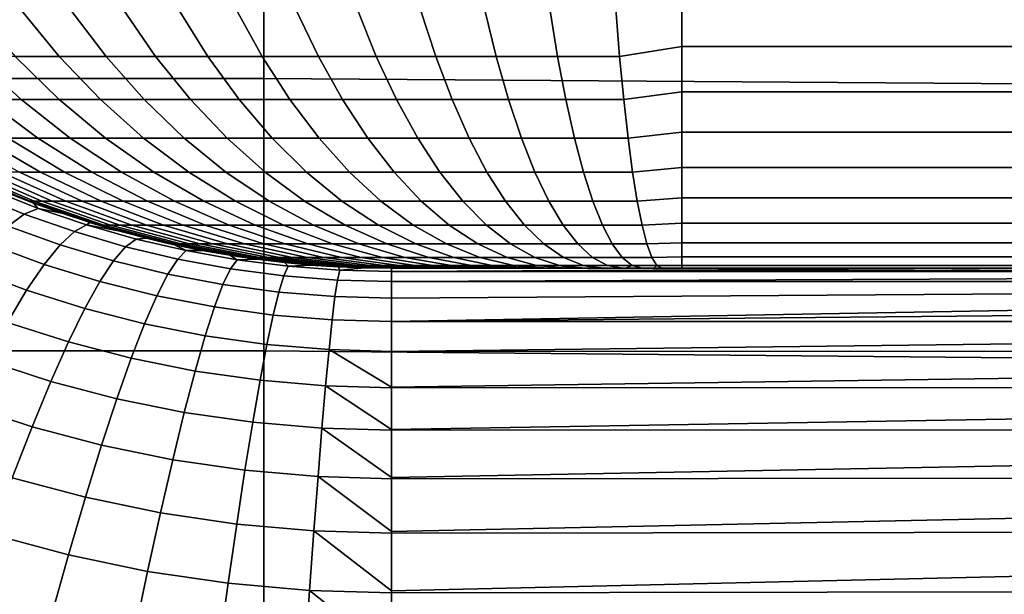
# Model space of a CAD drawing. Header units: metres. Extents: x -28 to 70, y -218 to 28.
# Tile 421 of 463: x 63.66 to 67.05, y -4.62 to -2.64. Entities that reach past the tile are written whole.
import ezdxf

# ---------------------------------------------------------------- set-up
doc = ezdxf.new("R2010")
doc.units = ezdxf.units.M
doc.layers.add('solid_10_261_432_XXX', color=7, linetype='CONTINUOUS')

msp = doc.modelspace()

# ---------------------------------------------------------------- linework, layer by layer
at = {"layer": 'solid_10_261_432_XXX'}
for points in [[(54.200001, -2.846297, 94.203568), (54.200001, -1.901121, 94.090561), (64.5, -1.901121, 94.090561), (64.5, -2.846297, 94.203568)], [(64.5, -1.901121, 94.090561), (69.439003, -1.924381, 94.092796), (69.439003, -2.880987, 94.208588), (64.5, -2.846297, 94.203568)], [(65.724777, -2.770238, 198.63179), (65.939003, -2.73641, 198.68222), (65.939003, -2.565681, 198.8806), (65.711372, -2.606703, 198.827835)], [(65.939003, -2.565681, 198.8806), (65.939003, -2.73641, 198.68222), (69.439003, -2.73641, 198.68222), (69.439003, -2.565681, 198.8806)], [(63.499504, -2.606703, 197.774902), (63.643219, -2.770238, 197.640884), (63.794827, -2.770238, 197.792709), (63.660599, -2.606703, 197.936234)], [(63.660599, -2.606703, 197.936234), (63.794827, -2.770238, 197.792709), (63.956451, -2.770238, 197.933823), (63.832344, -2.606703, 198.086182)], [(63.832344, -2.606703, 198.086182), (63.956451, -2.770238, 197.933823), (64.127335, -2.770238, 198.063568), (64.013924, -2.606703, 198.224045)], [(64.013924, -2.606703, 198.224045), (64.127335, -2.770238, 198.063568), (64.306686, -2.770238, 198.181335), (64.204506, -2.606703, 198.349182)], [(64.204506, -2.606703, 198.349182), (64.306686, -2.770238, 198.181335), (64.493668, -2.770238, 198.286575), (64.403183, -2.606703, 198.461014)], [(64.403183, -2.606703, 198.461014), (64.493668, -2.770238, 198.286575), (64.687393, -2.770238, 198.378799), (64.609039, -2.606703, 198.559006)], [(64.609039, -2.606703, 198.559006), (64.687393, -2.770238, 198.378799), (64.886971, -2.770238, 198.457565), (64.821114, -2.606703, 198.642715)], [(64.821114, -2.606703, 198.642715), (64.886971, -2.770238, 198.457565), (65.091461, -2.770238, 198.522522), (65.038406, -2.606703, 198.711731)], [(65.038406, -2.606703, 198.711731), (65.091461, -2.770238, 198.522522), (65.299911, -2.770238, 198.573364), (65.259903, -2.606703, 198.765762)], [(65.259903, -2.606703, 198.765762), (65.299911, -2.770238, 198.573364), (65.511345, -2.770238, 198.609848), (65.484573, -2.606703, 198.80452)], [(65.484573, -2.606703, 198.80452), (65.511345, -2.770238, 198.609848), (65.724777, -2.770238, 198.63179), (65.711372, -2.606703, 198.827835)], [(65.738968, -2.918992, 198.424347), (65.939003, -2.891836, 198.471619), (65.939003, -2.73641, 198.68222), (65.724777, -2.770238, 198.63179)], [(65.939003, -2.73641, 198.68222), (65.939003, -2.891836, 198.471619), (69.439003, -2.891836, 198.471619), (69.439003, -2.73641, 198.68222)], [(63.372837, -2.770238, 197.307983), (63.542809, -2.918992, 197.188232), (63.663731, -2.918992, 197.347977), (63.502335, -2.770238, 197.47905)], [(63.502335, -2.770238, 197.47905), (63.663731, -2.918992, 197.347977), (63.79528, -2.918992, 197.499084), (63.643219, -2.770238, 197.640884)], [(63.643219, -2.770238, 197.640884), (63.79528, -2.918992, 197.499084), (63.936848, -2.918992, 197.640854), (63.794827, -2.770238, 197.792709)], [(63.794827, -2.770238, 197.792709), (63.936848, -2.918992, 197.640854), (64.087769, -2.918992, 197.772614), (63.956451, -2.770238, 197.933823)], [(63.956451, -2.770238, 197.933823), (64.087769, -2.918992, 197.772614), (64.247337, -2.918992, 197.893768), (64.127335, -2.770238, 198.063568)], [(64.127335, -2.770238, 198.063568), (64.247337, -2.918992, 197.893768), (64.414803, -2.918992, 198.003738), (64.306686, -2.770238, 198.181335)], [(64.306686, -2.770238, 198.181335), (64.414803, -2.918992, 198.003738), (64.589394, -2.918992, 198.102005), (64.493668, -2.770238, 198.286575)], [(64.493668, -2.770238, 198.286575), (64.589394, -2.918992, 198.102005), (64.770294, -2.918992, 198.188126), (64.687393, -2.770238, 198.378799)], [(64.687393, -2.770238, 198.378799), (64.770294, -2.918992, 198.188126), (64.95665, -2.918992, 198.261673), (64.886971, -2.770238, 198.457565)], [(64.886971, -2.770238, 198.457565), (64.95665, -2.918992, 198.261673), (65.147598, -2.918992, 198.322327), (65.091461, -2.770238, 198.522522)], [(65.091461, -2.770238, 198.522522), (65.147598, -2.918992, 198.322327), (65.342239, -2.918992, 198.369797), (65.299911, -2.770238, 198.573364)], [(65.299911, -2.770238, 198.573364), (65.342239, -2.918992, 198.369797), (65.539673, -2.918992, 198.403854), (65.511345, -2.770238, 198.609848)], [(65.511345, -2.770238, 198.609848), (65.539673, -2.918992, 198.403854), (65.738968, -2.918992, 198.424347), (65.724777, -2.770238, 198.63179)], [(54.200001, -3.785025, 94.361427), (54.200001, -2.846297, 94.203568), (64.5, -2.846297, 94.203568), (64.5, -3.785025, 94.361427)], [(64.5, -2.846297, 94.203568), (69.439003, -2.880987, 94.208588), (69.439003, -3.830905, 94.370323), (64.5, -3.785025, 94.361427)], [(65.75386, -3.052173, 198.206635), (65.939003, -3.031089, 198.25), (65.939003, -2.891836, 198.471619), (65.738968, -2.918992, 198.424347)], [(65.939003, -2.891836, 198.471619), (65.939003, -3.031089, 198.25), (69.439003, -3.031089, 198.25), (69.439003, -2.891836, 198.471619)], [(63.433083, -2.918992, 197.020599), (63.619644, -3.052173, 196.907394), (63.721203, -3.052173, 197.062546), (63.542809, -2.918992, 197.188232)], [(63.542809, -2.918992, 197.188232), (63.721203, -3.052173, 197.062546), (63.833122, -3.052173, 197.210388), (63.663731, -2.918992, 197.347977)], [(63.663731, -2.918992, 197.347977), (63.833122, -3.052173, 197.210388), (63.95488, -3.052173, 197.35025), (63.79528, -2.918992, 197.499084)], [(63.79528, -2.918992, 197.499084), (63.95488, -3.052173, 197.35025), (64.085907, -3.052173, 197.481461), (63.936848, -2.918992, 197.640854)], [(63.936848, -2.918992, 197.640854), (64.085907, -3.052173, 197.481461), (64.225586, -3.052173, 197.603424), (64.087769, -2.918992, 197.772614)], [(64.087769, -2.918992, 197.772614), (64.225586, -3.052173, 197.603424), (64.373276, -3.052173, 197.715561), (64.247337, -2.918992, 197.893768)], [(64.247337, -2.918992, 197.893768), (64.373276, -3.052173, 197.715561), (64.528282, -3.052173, 197.817337), (64.414803, -2.918992, 198.003738)], [(64.414803, -2.918992, 198.003738), (64.528282, -3.052173, 197.817337), (64.689873, -3.052173, 197.908295), (64.589394, -2.918992, 198.102005)], [(64.589394, -2.918992, 198.102005), (64.689873, -3.052173, 197.908295), (64.8573, -3.052173, 197.987991), (64.770294, -2.918992, 198.188126)], [(64.770294, -2.918992, 198.188126), (64.8573, -3.052173, 197.987991), (65.029785, -3.052173, 198.056076), (64.95665, -2.918992, 198.261673)], [(64.95665, -2.918992, 198.261673), (65.029785, -3.052173, 198.056076), (65.206512, -3.052173, 198.112213), (65.147598, -2.918992, 198.322327)], [(65.147598, -2.918992, 198.322327), (65.206512, -3.052173, 198.112213), (65.386665, -3.052173, 198.156143), (65.342239, -2.918992, 198.369797)], [(65.342239, -2.918992, 198.369797), (65.386665, -3.052173, 198.156143), (65.569405, -3.052173, 198.187668), (65.539673, -2.918992, 198.403854)], [(65.539673, -2.918992, 198.403854), (65.569405, -3.052173, 198.187668), (65.75386, -3.052173, 198.206635), (65.738968, -2.918992, 198.424347)], [(65.769379, -3.169069, 197.979797), (65.939003, -3.153391, 198.0186), (65.939003, -3.031089, 198.25), (65.75386, -3.052173, 198.206635)], [(65.939003, -3.031089, 198.25), (65.939003, -3.153391, 198.0186), (69.439003, -3.153391, 198.0186), (69.439003, -3.031089, 198.25)], [(63.449459, -3.052173, 196.578125), (63.6581, -3.169069, 196.487778), (63.730904, -3.169069, 196.641281), (63.528923, -3.052173, 196.745667)], [(63.528923, -3.052173, 196.745667), (63.730904, -3.169069, 196.641281), (63.814022, -3.169069, 196.789444), (63.619644, -3.052173, 196.907394)], [(63.619644, -3.052173, 196.907394), (63.814022, -3.169069, 196.789444), (63.90707, -3.169069, 196.931595), (63.721203, -3.052173, 197.062546)], [(63.721203, -3.052173, 197.062546), (63.90707, -3.169069, 196.931595), (64.009605, -3.169069, 197.067047), (63.833122, -3.052173, 197.210388)], [(63.833122, -3.052173, 197.210388), (64.009605, -3.169069, 197.067047), (64.121162, -3.169069, 197.19519), (63.95488, -3.052173, 197.35025)], [(63.95488, -3.052173, 197.35025), (64.121162, -3.169069, 197.19519), (64.241203, -3.169069, 197.315399), (64.085907, -3.052173, 197.481461)], [(64.085907, -3.052173, 197.481461), (64.241203, -3.169069, 197.315399), (64.369186, -3.169069, 197.427139), (64.225586, -3.052173, 197.603424)], [(64.225586, -3.052173, 197.603424), (64.369186, -3.169069, 197.427139), (64.504494, -3.169069, 197.529877), (64.373276, -3.052173, 197.715561)], [(64.373276, -3.052173, 197.715561), (64.504494, -3.169069, 197.529877), (64.646507, -3.169069, 197.623123), (64.528282, -3.052173, 197.817337)], [(64.528282, -3.052173, 197.817337), (64.646507, -3.169069, 197.623123), (64.794556, -3.169069, 197.706451), (64.689873, -3.052173, 197.908295)], [(64.689873, -3.052173, 197.908295), (64.794556, -3.169069, 197.706451), (64.94796, -3.169069, 197.77948), (64.8573, -3.052173, 197.987991)], [(64.8573, -3.052173, 197.987991), (64.94796, -3.169069, 197.77948), (65.105988, -3.169069, 197.841858), (65.029785, -3.052173, 198.056076)], [(65.029785, -3.052173, 198.056076), (65.105988, -3.169069, 197.841858), (65.267906, -3.169069, 197.893295), (65.206512, -3.052173, 198.112213)], [(65.206512, -3.052173, 198.112213), (65.267906, -3.169069, 197.893295), (65.432961, -3.169069, 197.933548), (65.386665, -3.052173, 198.156143)], [(65.386665, -3.052173, 198.156143), (65.432961, -3.169069, 197.933548), (65.60038, -3.169069, 197.962418), (65.569405, -3.052173, 198.187668)], [(65.569405, -3.052173, 198.187668), (65.60038, -3.169069, 197.962418), (65.769379, -3.169069, 197.979797), (65.75386, -3.052173, 198.206635)], [(63.420406, -3.153391, 195.5), (63.660305, -3.258058, 195.5), (63.693722, -3.269056, 195.650345), (63.458954, -3.169069, 195.666061)], [(63.509872, -3.194933, 137.765457), (63.608147, -3.237102, 137.73175), (63.660305, -3.258058, 195.5), (63.420406, -3.153391, 195.5)], [(63.458954, -3.169069, 195.666061), (63.693722, -3.269056, 195.650345), (63.709236, -3.269056, 195.803375), (63.476093, -3.169069, 195.835098)], [(63.476093, -3.169069, 195.835098), (63.709236, -3.269056, 195.803375), (63.735168, -3.269056, 195.954987), (63.504734, -3.169069, 196.002548)], [(63.504734, -3.169069, 196.002548), (63.735168, -3.269056, 195.954987), (63.771393, -3.269056, 196.104462), (63.54475, -3.169069, 196.167664)], [(63.54475, -3.169069, 196.167664), (63.771393, -3.269056, 196.104462), (63.817749, -3.269056, 196.251114), (63.595951, -3.169069, 196.329651)], [(63.595951, -3.169069, 196.329651), (63.817749, -3.269056, 196.251114), (63.874012, -3.269056, 196.394272), (63.6581, -3.169069, 196.487778)], [(63.6581, -3.169069, 196.487778), (63.874012, -3.269056, 196.394272), (63.939926, -3.269056, 196.533234), (63.730904, -3.169069, 196.641281)], [(63.730904, -3.169069, 196.641281), (63.939926, -3.269056, 196.533234), (64.015175, -3.269056, 196.667389), (63.814022, -3.169069, 196.789444)], [(63.814022, -3.169069, 196.789444), (64.015175, -3.269056, 196.667389), (64.099411, -3.269056, 196.796082), (63.90707, -3.169069, 196.931595)], [(63.90707, -3.169069, 196.931595), (64.099411, -3.269056, 196.796082), (64.192245, -3.269056, 196.918716), (64.009605, -3.169069, 197.067047)], [(64.009605, -3.169069, 197.067047), (64.192245, -3.269056, 196.918716), (64.293243, -3.269056, 197.034714), (64.121162, -3.169069, 197.19519)], [(64.121162, -3.169069, 197.19519), (64.293243, -3.269056, 197.034714), (64.401924, -3.269056, 197.143555), (64.241203, -3.169069, 197.315399)], [(64.241203, -3.169069, 197.315399), (64.401924, -3.269056, 197.143555), (64.517784, -3.269056, 197.24472), (64.369186, -3.169069, 197.427139)], [(64.369186, -3.169069, 197.427139), (64.517784, -3.269056, 197.24472), (64.640289, -3.269056, 197.337723), (64.504494, -3.169069, 197.529877)], [(64.504494, -3.169069, 197.529877), (64.640289, -3.269056, 197.337723), (64.76886, -3.269056, 197.42215), (64.646507, -3.169069, 197.623123)], [(64.646507, -3.169069, 197.623123), (64.76886, -3.269056, 197.42215), (64.902893, -3.269056, 197.497589), (64.794556, -3.169069, 197.706451)], [(64.794556, -3.169069, 197.706451), (64.902893, -3.269056, 197.497589), (65.041771, -3.269056, 197.563705), (64.94796, -3.169069, 197.77948)], [(64.94796, -3.169069, 197.77948), (65.041771, -3.269056, 197.563705), (65.184837, -3.269056, 197.620178), (65.105988, -3.169069, 197.841858)], [(65.105988, -3.169069, 197.841858), (65.184837, -3.269056, 197.620178), (65.331429, -3.269056, 197.666733), (65.267906, -3.169069, 197.893295)], [(65.267906, -3.169069, 197.893295), (65.331429, -3.269056, 197.666733), (65.480858, -3.269056, 197.703171), (65.432961, -3.169069, 197.933548)], [(65.432961, -3.169069, 197.933548), (65.480858, -3.269056, 197.703171), (65.632431, -3.269056, 197.729324), (65.60038, -3.169069, 197.962418)], [(65.60038, -3.169069, 197.962418), (65.632431, -3.269056, 197.729324), (65.785431, -3.269056, 197.745056), (65.769379, -3.169069, 197.979797)], [(65.785431, -3.269056, 197.745056), (65.939003, -3.258058, 197.778687), (65.939003, -3.153391, 198.0186), (65.769379, -3.169069, 197.979797)], [(65.939003, -3.153391, 198.0186), (65.939003, -3.258058, 197.778687), (69.439003, -3.258058, 197.778687), (69.439003, -3.153391, 198.0186)], [(63.674644, -3.31342, 137.014145), (63.505798, -3.244163, 137.065323), (63.444721, -3.281253, 136.731125), (63.619427, -3.354879, 136.679428)], [(63.722408, -3.293877, 137.351974), (63.558395, -3.228613, 137.402649), (63.505798, -3.244163, 137.065323), (63.674644, -3.31342, 137.014145)], [(63.558395, -3.228613, 137.402649), (63.722408, -3.293877, 137.351974), (63.706272, -3.275726, 137.700455), (63.608147, -3.237102, 137.73175)], [(63.608147, -3.237102, 137.73175), (63.706272, -3.275726, 137.700455), (63.660305, -3.258058, 195.5)], [(63.660305, -3.258058, 195.5), (63.907356, -3.344505, 195.5), (63.935139, -3.351602, 195.634186), (63.693722, -3.269056, 195.650345)], [(63.804157, -3.310911, 137.671616), (63.901718, -3.34276, 137.645233), (63.907356, -3.344505, 195.5), (63.660305, -3.258058, 195.5)], [(63.706272, -3.275726, 137.700455), (63.804157, -3.310911, 137.671616), (63.660305, -3.258058, 195.5)], [(63.693722, -3.269056, 195.650345), (63.935139, -3.351602, 195.634186), (63.948986, -3.351602, 195.770752), (63.709236, -3.269056, 195.803375)], [(63.722408, -3.293877, 137.351974), (63.804157, -3.310911, 137.671616), (63.706272, -3.275726, 137.700455)], [(63.709236, -3.269056, 195.803375), (63.948986, -3.351602, 195.770752), (63.97213, -3.351602, 195.906052), (63.735168, -3.269056, 195.954987)], [(63.735168, -3.269056, 195.954987), (63.97213, -3.351602, 195.906052), (64.004463, -3.351602, 196.039474), (63.771393, -3.269056, 196.104462)], [(63.771393, -3.269056, 196.104462), (64.004463, -3.351602, 196.039474), (64.045837, -3.351602, 196.170364), (63.817749, -3.269056, 196.251114)], [(63.817749, -3.269056, 196.251114), (64.045837, -3.351602, 196.170364), (64.096046, -3.351602, 196.298111), (63.874012, -3.269056, 196.394272)], [(63.874012, -3.269056, 196.394272), (64.096046, -3.351602, 196.298111), (64.154877, -3.351602, 196.42215), (63.939926, -3.269056, 196.533234)], [(63.939926, -3.269056, 196.533234), (64.154877, -3.351602, 196.42215), (64.222031, -3.351602, 196.54187), (64.015175, -3.269056, 196.667389)], [(64.015175, -3.269056, 196.667389), (64.222031, -3.351602, 196.54187), (64.297211, -3.351602, 196.656723), (64.099411, -3.269056, 196.796082)], [(64.099411, -3.269056, 196.796082), (64.297211, -3.351602, 196.656723), (64.380066, -3.351602, 196.766159), (64.192245, -3.269056, 196.918716)], [(64.192245, -3.269056, 196.918716), (64.380066, -3.351602, 196.766159), (64.4702, -3.351602, 196.869705), (64.293243, -3.269056, 197.034714)], [(64.293243, -3.269056, 197.034714), (64.4702, -3.351602, 196.869705), (64.567192, -3.351602, 196.966843), (64.401924, -3.269056, 197.143555)], [(64.401924, -3.269056, 197.143555), (64.567192, -3.351602, 196.966843), (64.670601, -3.351602, 197.057114), (64.517784, -3.269056, 197.24472)], [(64.517784, -3.269056, 197.24472), (64.670601, -3.351602, 197.057114), (64.77993, -3.351602, 197.140121), (64.640289, -3.269056, 197.337723)], [(64.640289, -3.269056, 197.337723), (64.77993, -3.351602, 197.140121), (64.894676, -3.351602, 197.215469), (64.76886, -3.269056, 197.42215)], [(64.76886, -3.269056, 197.42215), (64.894676, -3.351602, 197.215469), (65.014297, -3.351602, 197.282806), (64.902893, -3.269056, 197.497589)], [(64.902893, -3.269056, 197.497589), (65.014297, -3.351602, 197.282806), (65.138245, -3.351602, 197.341812), (65.041771, -3.269056, 197.563705)], [(65.041771, -3.269056, 197.563705), (65.138245, -3.351602, 197.341812), (65.26593, -3.351602, 197.392197), (65.184837, -3.269056, 197.620178)], [(65.184837, -3.269056, 197.620178), (65.26593, -3.351602, 197.392197), (65.396759, -3.351602, 197.433762), (65.331429, -3.269056, 197.666733)], [(65.331429, -3.269056, 197.666733), (65.396759, -3.351602, 197.433762), (65.530121, -3.351602, 197.466278), (65.480858, -3.269056, 197.703171)], [(65.480858, -3.269056, 197.703171), (65.530121, -3.351602, 197.466278), (65.665398, -3.351602, 197.489624), (65.632431, -3.269056, 197.729324)], [(65.632431, -3.269056, 197.729324), (65.665398, -3.351602, 197.489624), (65.801949, -3.351602, 197.503662), (65.785431, -3.269056, 197.745056)], [(65.801949, -3.351602, 197.503662), (65.939003, -3.344505, 197.531647), (65.939003, -3.258058, 197.778687), (65.785431, -3.269056, 197.745056)], [(65.939003, -3.258058, 197.778687), (65.939003, -3.344505, 197.531647), (69.439003, -3.344505, 197.531647), (69.439003, -3.258058, 197.778687)], [(63.847469, -3.374105, 136.968643), (63.674644, -3.31342, 137.014145), (63.619427, -3.354879, 136.679428), (63.798779, -3.419561, 136.633453)], [(63.889751, -3.350892, 137.306976), (63.722408, -3.293877, 137.351974), (63.674644, -3.31342, 137.014145), (63.847469, -3.374105, 136.968643)], [(63.722408, -3.293877, 137.351974), (63.889751, -3.350892, 137.306976), (63.901718, -3.34276, 137.645233), (63.804157, -3.310911, 137.671616)], [(63.798779, -3.419561, 136.633453), (63.619427, -3.354879, 136.679428), (63.557022, -3.418062, 136.349411), (63.743904, -3.487049, 136.302948)], [(64.060013, -3.399479, 137.268082), (63.889751, -3.350892, 137.306976), (63.847469, -3.374105, 136.968643), (64.023804, -3.425957, 136.929291)], [(63.889751, -3.350892, 137.306976), (63.998852, -3.371368, 137.621277), (63.901718, -3.34276, 137.645233)], [(63.889751, -3.350892, 137.306976), (64.060013, -3.399479, 137.268082), (64.095528, -3.396844, 137.599747), (63.998852, -3.371368, 137.621277)], [(63.901718, -3.34276, 137.645233), (63.998852, -3.371368, 137.621277), (63.907356, -3.344505, 195.5)], [(63.907356, -3.344505, 195.5), (64.160179, -3.412248, 195.5), (64.181931, -3.416265, 195.617661), (63.935139, -3.351602, 195.634186)], [(63.998852, -3.371368, 137.621277), (64.095528, -3.396844, 137.599747), (64.160179, -3.412248, 195.5), (63.907356, -3.344505, 195.5)], [(63.935139, -3.351602, 195.634186), (64.181931, -3.416265, 195.617661), (64.194069, -3.416265, 195.737411), (63.948986, -3.351602, 195.770752)], [(63.948986, -3.351602, 195.770752), (64.194069, -3.416265, 195.737411), (64.214363, -3.416265, 195.856049), (63.97213, -3.351602, 195.906052)], [(63.97213, -3.351602, 195.906052), (64.214363, -3.416265, 195.856049), (64.242714, -3.416265, 195.973022), (64.004463, -3.351602, 196.039474)], [(64.004463, -3.351602, 196.039474), (64.242714, -3.416265, 195.973022), (64.278992, -3.416265, 196.087799), (64.045837, -3.351602, 196.170364)], [(64.045837, -3.351602, 196.170364), (64.278992, -3.416265, 196.087799), (64.323021, -3.416265, 196.199814), (64.096046, -3.351602, 196.298111)], [(64.096046, -3.351602, 196.298111), (64.323021, -3.416265, 196.199814), (64.374603, -3.416265, 196.308578), (64.154877, -3.351602, 196.42215)], [(64.154877, -3.351602, 196.42215), (64.374603, -3.416265, 196.308578), (64.433487, -3.416265, 196.413544), (64.222031, -3.351602, 196.54187)], [(64.222031, -3.351602, 196.54187), (64.433487, -3.416265, 196.413544), (64.499413, -3.416265, 196.514267), (64.297211, -3.351602, 196.656723)], [(64.297211, -3.351602, 196.656723), (64.499413, -3.416265, 196.514267), (64.57206, -3.416265, 196.610229), (64.380066, -3.351602, 196.766159)], [(64.380066, -3.351602, 196.766159), (64.57206, -3.416265, 196.610229), (64.651093, -3.416265, 196.701019), (64.4702, -3.351602, 196.869705)], [(64.4702, -3.351602, 196.869705), (64.651093, -3.416265, 196.701019), (64.736145, -3.416265, 196.786179), (64.567192, -3.351602, 196.966843)], [(64.567192, -3.351602, 196.966843), (64.736145, -3.416265, 196.786179), (64.826813, -3.416265, 196.865341), (64.670601, -3.351602, 197.057114)], [(64.670601, -3.351602, 197.057114), (64.826813, -3.416265, 196.865341), (64.922676, -3.416265, 196.938141), (64.77993, -3.351602, 197.140121)], [(64.77993, -3.351602, 197.140121), (64.922676, -3.416265, 196.938141), (65.023293, -3.416265, 197.004196), (64.894676, -3.351602, 197.215469)], [(64.894676, -3.351602, 197.215469), (65.023293, -3.416265, 197.004196), (65.128181, -3.416265, 197.063232), (65.014297, -3.351602, 197.282806)], [(65.014297, -3.351602, 197.282806), (65.128181, -3.416265, 197.063232), (65.236862, -3.416265, 197.114975), (65.138245, -3.351602, 197.341812)], [(65.138245, -3.351602, 197.341812), (65.236862, -3.416265, 197.114975), (65.348824, -3.416265, 197.159164), (65.26593, -3.351602, 197.392197)], [(65.26593, -3.351602, 197.392197), (65.348824, -3.416265, 197.159164), (65.463539, -3.416265, 197.195602), (65.396759, -3.351602, 197.433762)], [(65.396759, -3.351602, 197.433762), (65.463539, -3.416265, 197.195602), (65.580475, -3.416265, 197.224121), (65.530121, -3.351602, 197.466278)], [(65.530121, -3.351602, 197.466278), (65.580475, -3.416265, 197.224121), (65.699089, -3.416265, 197.244583), (65.665398, -3.351602, 197.489624)], [(65.665398, -3.351602, 197.489624), (65.699089, -3.416265, 197.244583), (65.818825, -3.416265, 197.256897), (65.801949, -3.351602, 197.503662)], [(65.818825, -3.416265, 197.256897), (65.939003, -3.412248, 197.278824), (65.939003, -3.344505, 197.531647), (65.801949, -3.351602, 197.503662)], [(65.939003, -3.344505, 197.531647), (65.939003, -3.412248, 197.278824), (69.439003, -3.412248, 197.278824), (69.439003, -3.344505, 197.531647)], [(64.023804, -3.425957, 136.929291), (63.847469, -3.374105, 136.968643), (63.798779, -3.419561, 136.633453), (63.982235, -3.474955, 136.593628)], [(63.743904, -3.487049, 136.302948), (63.557022, -3.418062, 136.349411), (63.487713, -3.502673, 136.025635), (63.683109, -3.576252, 135.978699)], [(63.982235, -3.474955, 136.593628), (63.798779, -3.419561, 136.633453), (63.743904, -3.487049, 136.302948), (63.935505, -3.546242, 136.26268)], [(64.23275, -3.439482, 137.235641), (64.060013, -3.399479, 137.268082), (64.023804, -3.425957, 136.929291), (64.203125, -3.468743, 136.896423)], [(64.060013, -3.399479, 137.268082), (64.23275, -3.439482, 137.235641), (64.191673, -3.419283, 137.580612), (64.095528, -3.396844, 137.599747)], [(64.095528, -3.396844, 137.599747), (64.191673, -3.419283, 137.580612), (64.160179, -3.412248, 195.5)], [(64.160179, -3.412248, 195.5), (64.417351, -3.460908, 195.5), (64.43277, -3.462702, 195.600861), (64.181931, -3.416265, 195.617661)], [(64.287247, -3.438781, 137.563873), (64.382248, -3.455434, 137.549484), (64.417351, -3.460908, 195.5), (64.160179, -3.412248, 195.5)], [(64.191673, -3.419283, 137.580612), (64.287247, -3.438781, 137.563873), (64.160179, -3.412248, 195.5)], [(64.181931, -3.416265, 195.617661), (64.43277, -3.462702, 195.600861), (64.443176, -3.462702, 195.703522), (64.194069, -3.416265, 195.737411)], [(64.23275, -3.439482, 137.235641), (64.287247, -3.438781, 137.563873), (64.191673, -3.419283, 137.580612)], [(64.194069, -3.416265, 195.737411), (64.443176, -3.462702, 195.703522), (64.460571, -3.462702, 195.805222), (64.214363, -3.416265, 195.856049)], [(64.214363, -3.416265, 195.856049), (64.460571, -3.462702, 195.805222), (64.484879, -3.462702, 195.905502), (64.242714, -3.416265, 195.973022)], [(64.242714, -3.416265, 195.973022), (64.484879, -3.462702, 195.905502), (64.515976, -3.462702, 196.003891), (64.278992, -3.416265, 196.087799)], [(64.278992, -3.416265, 196.087799), (64.515976, -3.462702, 196.003891), (64.553719, -3.462702, 196.099915), (64.323021, -3.416265, 196.199814)], [(64.323021, -3.416265, 196.199814), (64.553719, -3.462702, 196.099915), (64.597931, -3.462702, 196.193146), (64.374603, -3.416265, 196.308578)], [(64.374603, -3.416265, 196.308578), (64.597931, -3.462702, 196.193146), (64.648415, -3.462702, 196.283127), (64.433487, -3.416265, 196.413544)], [(64.433487, -3.416265, 196.413544), (64.648415, -3.462702, 196.283127), (64.704926, -3.462702, 196.369461), (64.499413, -3.416265, 196.514267)], [(64.499413, -3.416265, 196.514267), (64.704926, -3.462702, 196.369461), (64.767204, -3.462702, 196.451736), (64.57206, -3.416265, 196.610229)], [(64.57206, -3.416265, 196.610229), (64.767204, -3.462702, 196.451736), (64.834953, -3.462702, 196.529556), (64.651093, -3.416265, 196.701019)], [(64.651093, -3.416265, 196.701019), (64.834953, -3.462702, 196.529556), (64.90786, -3.462702, 196.60257), (64.736145, -3.416265, 196.786179)], [(64.736145, -3.416265, 196.786179), (64.90786, -3.462702, 196.60257), (64.985588, -3.462702, 196.670425), (64.826813, -3.416265, 196.865341)], [(64.826813, -3.416265, 196.865341), (64.985588, -3.462702, 196.670425), (65.067764, -3.462702, 196.732819), (64.922676, -3.416265, 196.938141)], [(64.922676, -3.416265, 196.938141), (65.067764, -3.462702, 196.732819), (65.154015, -3.462702, 196.789459), (65.023293, -3.416265, 197.004196)], [(65.023293, -3.416265, 197.004196), (65.154015, -3.462702, 196.789459), (65.243935, -3.462702, 196.840073), (65.128181, -3.416265, 197.063232)], [(65.128181, -3.416265, 197.063232), (65.243935, -3.462702, 196.840073), (65.337097, -3.462702, 196.884415), (65.236862, -3.416265, 197.114975)], [(65.236862, -3.416265, 197.114975), (65.337097, -3.462702, 196.884415), (65.433075, -3.462702, 196.922302), (65.348824, -3.416265, 197.159164)], [(65.348824, -3.416265, 197.159164), (65.433075, -3.462702, 196.922302), (65.531418, -3.462702, 196.953537), (65.463539, -3.416265, 197.195602)], [(65.463539, -3.416265, 197.195602), (65.531418, -3.462702, 196.953537), (65.63166, -3.462702, 196.977982), (65.580475, -3.416265, 197.224121)], [(65.580475, -3.416265, 197.224121), (65.63166, -3.462702, 196.977982), (65.733337, -3.462702, 196.995529), (65.699089, -3.416265, 197.244583)], [(65.699089, -3.416265, 197.244583), (65.733337, -3.462702, 196.995529), (65.835983, -3.462702, 197.006088), (65.818825, -3.416265, 197.256897)], [(65.835983, -3.462702, 197.006088), (65.939003, -3.460908, 197.021652), (65.939003, -3.412248, 197.278824), (65.818825, -3.416265, 197.256897)], [(65.939003, -3.412248, 197.278824), (65.939003, -3.460908, 197.021652), (69.439003, -3.460908, 197.021652), (69.439003, -3.412248, 197.278824)], [(64.203125, -3.468743, 136.896423), (64.023804, -3.425957, 136.929291), (63.982235, -3.474955, 136.593628), (64.169197, -3.520749, 136.560364)], [(64.407509, -3.470755, 137.210007), (64.23275, -3.439482, 137.235641), (64.203125, -3.468743, 136.896423), (64.384895, -3.502253, 136.870468)], [(64.23275, -3.439482, 137.235641), (64.407509, -3.470755, 137.210007), (64.382248, -3.455434, 137.549484), (64.287247, -3.438781, 137.563873)], [(64.382248, -3.455434, 137.549484), (64.476616, -3.469323, 137.53746), (64.417351, -3.460908, 195.5)], [(64.407509, -3.470755, 137.210007), (64.476616, -3.469323, 137.53746), (64.382248, -3.455434, 137.549484)], [(63.935505, -3.546242, 136.26268), (63.743904, -3.487049, 136.302948), (63.683109, -3.576252, 135.978699), (63.883831, -3.639487, 135.937988)], [(64.169197, -3.520749, 136.560364), (63.982235, -3.474955, 136.593628), (63.935505, -3.546242, 136.26268), (64.131142, -3.595258, 136.229019)], [(64.384895, -3.502253, 136.870468), (64.203125, -3.468743, 136.896423), (64.169197, -3.520749, 136.560364), (64.359047, -3.556671, 136.534058)], [(64.583832, -3.493168, 137.191559), (64.407509, -3.470755, 137.210007), (64.384895, -3.502253, 136.870468), (64.568565, -3.526304, 136.851761)], [(64.407509, -3.470755, 137.210007), (64.583832, -3.493168, 137.191559), (64.570366, -3.480533, 137.52771), (64.476616, -3.469323, 137.53746)], [(64.417351, -3.460908, 195.5), (64.677444, -3.490213, 195.5), (64.686325, -3.490663, 195.583878), (64.43277, -3.462702, 195.600861)], [(64.570366, -3.480533, 137.52771), (64.66349, -3.489139, 137.520203), (64.677444, -3.490213, 195.5), (64.417351, -3.460908, 195.5)], [(64.476616, -3.469323, 137.53746), (64.570366, -3.480533, 137.52771), (64.417351, -3.460908, 195.5)], [(64.43277, -3.462702, 195.600861), (64.686325, -3.490663, 195.583878), (64.694977, -3.490663, 195.66925), (64.443176, -3.462702, 195.703522)], [(64.443176, -3.462702, 195.703522), (64.694977, -3.490663, 195.66925), (64.709442, -3.490663, 195.753845), (64.460571, -3.462702, 195.805222)], [(64.460571, -3.462702, 195.805222), (64.709442, -3.490663, 195.753845), (64.72966, -3.490663, 195.837234), (64.484879, -3.462702, 195.905502)], [(64.484879, -3.462702, 195.905502), (64.72966, -3.490663, 195.837234), (64.755516, -3.490663, 195.919067), (64.515976, -3.462702, 196.003891)], [(64.515976, -3.462702, 196.003891), (64.755516, -3.490663, 195.919067), (64.786911, -3.490663, 195.998932), (64.553719, -3.462702, 196.099915)], [(64.553719, -3.462702, 196.099915), (64.786911, -3.490663, 195.998932), (64.823685, -3.490663, 196.076462), (64.597931, -3.462702, 196.193146)], [(64.583832, -3.493168, 137.191559), (64.66349, -3.489139, 137.520203), (64.570366, -3.480533, 137.52771)], [(64.583832, -3.493168, 137.191559), (64.761185, -3.506646, 137.18042), (64.755959, -3.49521, 137.514893), (64.66349, -3.489139, 137.520203)], [(64.597931, -3.462702, 196.193146), (64.823685, -3.490663, 196.076462), (64.865669, -3.490663, 196.151306), (64.648415, -3.462702, 196.283127)], [(64.648415, -3.462702, 196.283127), (64.865669, -3.490663, 196.151306), (64.912666, -3.490663, 196.223099), (64.704926, -3.462702, 196.369461)], [(64.66349, -3.489139, 137.520203), (64.755959, -3.49521, 137.514893), (64.677444, -3.490213, 195.5)], [(64.677444, -3.490213, 195.5), (64.938988, -3.5, 166.505325), (64.939003, -3.5, 195.5)], [(64.755959, -3.49521, 137.514893), (64.84787, -3.498813, 137.511703), (64.938988, -3.5, 166.505325), (64.677444, -3.490213, 195.5)], [(64.677444, -3.490213, 195.5), (64.939003, -3.5, 195.5), (64.941223, -3.5, 195.566711), (64.686325, -3.490663, 195.583878)], [(64.686325, -3.490663, 195.583878), (64.941223, -3.5, 195.566711), (64.943695, -3.5, 195.596786), (64.694977, -3.490663, 195.66925)], [(64.694977, -3.490663, 195.66925), (64.943695, -3.5, 195.596786), (64.94812, -3.5, 195.634735)], [(64.694977, -3.490663, 195.66925), (64.94812, -3.5, 195.634735), (64.957909, -3.5, 195.693527), (64.709442, -3.490663, 195.753845)], [(64.704926, -3.462702, 196.369461), (64.912666, -3.490663, 196.223099), (64.964455, -3.490663, 196.291519), (64.767204, -3.462702, 196.451736)], [(64.709442, -3.490663, 195.753845), (64.957909, -3.5, 195.693527), (64.959648, -3.5, 195.702179)], [(64.709442, -3.490663, 195.753845), (64.959648, -3.5, 195.702179), (64.975746, -3.5, 195.768585), (64.72966, -3.490663, 195.837234)], [(64.72966, -3.490663, 195.837234), (64.975746, -3.5, 195.768585), (64.981644, -3.5, 195.78891), (64.755516, -3.490663, 195.919067)], [(64.755516, -3.490663, 195.919067), (64.981644, -3.5, 195.78891), (64.996353, -3.5, 195.833786)], [(64.755516, -3.490663, 195.919067), (64.996353, -3.5, 195.833786), (65.014725, -3.5, 195.881729), (64.786911, -3.490663, 195.998932)], [(64.767204, -3.462702, 196.451736), (64.964455, -3.490663, 196.291519), (65.020805, -3.490663, 196.356247), (64.834953, -3.462702, 196.529556)], [(64.786911, -3.490663, 195.998932), (65.014725, -3.5, 195.881729), (65.021362, -3.5, 195.897415)], [(64.786911, -3.490663, 195.998932), (65.021362, -3.5, 195.897415), (65.050652, -3.5, 195.959167), (64.823685, -3.490663, 196.076462)], [(64.823685, -3.490663, 196.076462), (65.050652, -3.5, 195.959167), (65.056755, -3.5, 195.970795), (64.865669, -3.490663, 196.151306)], [(64.834953, -3.462702, 196.529556), (65.020805, -3.490663, 196.356247), (65.081436, -3.490663, 196.416962), (64.90786, -3.462702, 196.60257)], [(64.865669, -3.490663, 196.151306), (65.056755, -3.5, 195.970795), (65.084091, -3.5, 196.018768)], [(64.865669, -3.490663, 196.151306), (65.084091, -3.5, 196.018768), (65.107262, -3.5, 196.055161), (64.912666, -3.490663, 196.223099)], [(64.90786, -3.462702, 196.60257), (65.081436, -3.490663, 196.416962), (65.14608, -3.490663, 196.473404), (64.985588, -3.462702, 196.670425)], [(64.912666, -3.490663, 196.223099), (65.107262, -3.5, 196.055161), (65.121513, -3.5, 196.075943)], [(64.912666, -3.490663, 196.223099), (65.121513, -3.5, 196.075943), (65.162766, -3.5, 196.130447), (64.964455, -3.490663, 196.291519)], [(64.964455, -3.490663, 196.291519), (65.162766, -3.5, 196.130447), (65.165794, -3.5, 196.134155), (65.020805, -3.490663, 196.356247)], [(64.985588, -3.462702, 196.670425), (65.14608, -3.490663, 196.473404), (65.214424, -3.490663, 196.525299), (65.067764, -3.462702, 196.732819)], [(65.020805, -3.490663, 196.356247), (65.165794, -3.5, 196.134155), (65.207642, -3.5, 196.181992)], [(65.020805, -3.490663, 196.356247), (65.207642, -3.5, 196.181992), (65.231895, -3.5, 196.207108), (65.081436, -3.490663, 196.416962)], [(65.067764, -3.462702, 196.732819), (65.214424, -3.490663, 196.525299), (65.286156, -3.490663, 196.572403), (65.154015, -3.462702, 196.789459)], [(65.081436, -3.490663, 196.416962), (65.231895, -3.5, 196.207108), (65.255959, -3.5, 196.230377)], [(65.081436, -3.490663, 196.416962), (65.255959, -3.5, 196.230377), (65.30484, -3.5, 196.273209), (65.14608, -3.490663, 196.473404)], [(65.14608, -3.490663, 196.473404), (65.30484, -3.5, 196.273209), (65.307442, -3.5, 196.27533)], [(65.14608, -3.490663, 196.473404), (65.307442, -3.5, 196.27533), (65.361885, -3.5, 196.316666), (65.214424, -3.490663, 196.525299)], [(65.154015, -3.462702, 196.789459), (65.286156, -3.490663, 196.572403), (65.360939, -3.490663, 196.614487), (65.243935, -3.462702, 196.840073)], [(65.214424, -3.490663, 196.525299), (65.361885, -3.5, 196.316666), (65.383835, -3.5, 196.331741), (65.286156, -3.490663, 196.572403)], [(65.243935, -3.462702, 196.840073), (65.360939, -3.490663, 196.614487), (65.438423, -3.490663, 196.651367), (65.337097, -3.462702, 196.884415)], [(65.286156, -3.490663, 196.572403), (65.383835, -3.5, 196.331741), (65.418999, -3.5, 196.354172)], [(65.286156, -3.490663, 196.572403), (65.418999, -3.5, 196.354172), (65.468201, -3.5, 196.382248), (65.360939, -3.490663, 196.614487)], [(65.337097, -3.462702, 196.884415), (65.438423, -3.490663, 196.651367), (65.518242, -3.490663, 196.682877), (65.433075, -3.462702, 196.922302)], [(65.360939, -3.490663, 196.614487), (65.468201, -3.5, 196.382248), (65.478561, -3.5, 196.387695)], [(65.360939, -3.490663, 196.614487), (65.478561, -3.5, 196.387695), (65.540276, -3.5, 196.417068), (65.438423, -3.490663, 196.651367)], [(65.433075, -3.462702, 196.922302), (65.518242, -3.490663, 196.682877), (65.600029, -3.490663, 196.708862), (65.531418, -3.462702, 196.953537)], [(65.438423, -3.490663, 196.651367), (65.540276, -3.5, 196.417068), (65.557266, -3.5, 196.424271), (65.518242, -3.490663, 196.682877)], [(65.518242, -3.490663, 196.682877), (65.557266, -3.5, 196.424271), (65.603867, -3.5, 196.442169)], [(65.518242, -3.490663, 196.682877), (65.603867, -3.5, 196.442169), (65.65007, -3.5, 196.457352), (65.600029, -3.490663, 196.708862)], [(65.531418, -3.462702, 196.953537), (65.600029, -3.490663, 196.708862), (65.683395, -3.490663, 196.729187), (65.63166, -3.462702, 196.977982)], [(65.600029, -3.490663, 196.708862), (65.65007, -3.5, 196.457352), (65.669029, -3.5, 196.46286)], [(65.600029, -3.490663, 196.708862), (65.669029, -3.5, 196.46286), (65.73542, -3.5, 196.479065), (65.683395, -3.490663, 196.729187)], [(65.63166, -3.462702, 196.977982), (65.683395, -3.490663, 196.729187), (65.76796, -3.490663, 196.743774), (65.733337, -3.462702, 196.995529)], [(65.683395, -3.490663, 196.729187), (65.73542, -3.5, 196.479065), (65.745461, -3.5, 196.481094), (65.76796, -3.490663, 196.743774)], [(65.733337, -3.462702, 196.995529), (65.76796, -3.490663, 196.743774), (65.853325, -3.490663, 196.752563), (65.835983, -3.462702, 197.006088)], [(65.76796, -3.490663, 196.743774), (65.745461, -3.5, 196.481094), (65.802841, -3.5, 196.490692)], [(65.76796, -3.490663, 196.743774), (65.802841, -3.5, 196.490692), (65.842194, -3.5, 196.4953), (65.853325, -3.490663, 196.752563)], [(65.853325, -3.490663, 196.752563), (65.939003, -3.490213, 196.761551), (65.939003, -3.460908, 197.021652), (65.835983, -3.462702, 197.006088)], [(65.853325, -3.490663, 196.752563), (65.842194, -3.5, 196.4953), (65.87085, -3.5, 196.497681)], [(65.853325, -3.490663, 196.752563), (65.87085, -3.5, 196.497681), (65.939003, -3.5, 196.5), (65.939003, -3.490213, 196.761551)], [(65.939003, -3.460908, 197.021652), (65.939003, -3.490213, 196.761551), (69.439003, -3.490213, 196.761551), (69.439003, -3.460908, 197.021652)], [(65.939003, -3.490213, 196.761551), (65.939003, -3.5, 196.5), (69.439003, -3.5, 196.5), (69.439003, -3.490213, 196.761551)], [(63.683109, -3.576252, 135.978699), (63.487713, -3.502673, 136.025635), (63.411827, -3.608316, 135.70961), (63.616673, -3.686754, 135.662201)], [(64.359047, -3.556671, 136.534058), (64.169197, -3.520749, 136.560364), (64.131142, -3.595258, 136.229019), (64.330101, -3.633756, 136.202377)], [(64.568565, -3.526304, 136.851761), (64.384895, -3.502253, 136.870468), (64.359047, -3.556671, 136.534058), (64.55114, -3.582485, 136.515106)], [(64.761185, -3.506646, 137.18042), (64.583832, -3.493168, 137.191559), (64.568565, -3.526304, 136.851761), (64.753494, -3.540781, 136.840469)], [(64.753494, -3.540781, 136.840469), (64.939003, -3.545634, 136.836655), (64.939003, -3.511553, 137.170929), (64.761185, -3.506646, 137.18042)], [(64.761185, -3.506646, 137.18042), (64.84787, -3.498813, 137.511703), (64.755959, -3.49521, 137.514893)], [(64.761185, -3.506646, 137.18042), (64.939003, -3.511167, 137.176666), (64.939156, -3.5, 137.510635), (64.84787, -3.498813, 137.511703)], [(64.761185, -3.506646, 137.18042), (64.939003, -3.511553, 137.170929), (64.939003, -3.511167, 137.176666)], [(64.84787, -3.498813, 137.511703), (64.939156, -3.5, 137.510635), (64.938988, -3.5, 166.505325)], [(64.938988, -3.5, 166.505325), (64.939156, -3.5, 137.510635), (67.189072, -3.5, 137.510635), (69.439003, -3.5, 196.5)], [(64.939003, -3.5, 195.5), (64.938988, -3.5, 166.505325), (69.439003, -3.5, 196.5)], [(64.941223, -3.5, 195.566711), (64.939003, -3.5, 195.5), (69.439003, -3.5, 196.5)], [(69.439003, -3.502887, 137.340729), (69.439003, -3.5, 137.510635), (67.189072, -3.5, 137.510635), (64.939003, -3.511167, 137.176666)], [(64.939003, -3.511167, 137.176666), (67.189072, -3.5, 137.510635), (64.939156, -3.5, 137.510635)], [(64.939003, -3.511553, 137.170929), (69.439003, -3.511548, 137.171021), (69.439003, -3.502887, 137.340729), (64.939003, -3.511167, 137.176666)], [(64.939003, -3.545634, 136.836655), (69.439003, -3.525971, 137.001678), (69.439003, -3.511548, 137.171021), (64.939003, -3.511553, 137.170929)], [(64.943695, -3.5, 195.596786), (64.941223, -3.5, 195.566711), (69.439003, -3.5, 196.5)], [(64.94812, -3.5, 195.634735), (64.943695, -3.5, 195.596786), (69.439003, -3.5, 196.5)], [(64.957909, -3.5, 195.693527), (64.94812, -3.5, 195.634735), (69.439003, -3.5, 196.5)], [(64.959648, -3.5, 195.702179), (64.957909, -3.5, 195.693527), (69.439003, -3.5, 196.5)], [(64.975746, -3.5, 195.768585), (64.959648, -3.5, 195.702179), (69.439003, -3.5, 196.5)], [(64.981644, -3.5, 195.78891), (64.975746, -3.5, 195.768585), (69.439003, -3.5, 196.5)], [(64.996353, -3.5, 195.833786), (64.981644, -3.5, 195.78891), (69.439003, -3.5, 196.5)], [(65.014725, -3.5, 195.881729), (64.996353, -3.5, 195.833786), (69.439003, -3.5, 196.5)], [(65.021362, -3.5, 195.897415), (65.014725, -3.5, 195.881729), (69.439003, -3.5, 196.5)], [(65.050652, -3.5, 195.959167), (65.021362, -3.5, 195.897415), (69.439003, -3.5, 196.5)], [(65.056755, -3.5, 195.970795), (65.050652, -3.5, 195.959167), (69.439003, -3.5, 196.5)], [(65.084091, -3.5, 196.018768), (65.056755, -3.5, 195.970795), (69.439003, -3.5, 196.5)], [(65.107262, -3.5, 196.055161), (65.084091, -3.5, 196.018768), (69.439003, -3.5, 196.5)], [(65.121513, -3.5, 196.075943), (65.107262, -3.5, 196.055161), (69.439003, -3.5, 196.5)], [(65.162766, -3.5, 196.130447), (65.121513, -3.5, 196.075943), (69.439003, -3.5, 196.5)], [(65.165794, -3.5, 196.134155), (65.162766, -3.5, 196.130447), (69.439003, -3.5, 196.5)], [(65.207642, -3.5, 196.181992), (65.165794, -3.5, 196.134155), (69.439003, -3.5, 196.5)], [(65.231895, -3.5, 196.207108), (65.207642, -3.5, 196.181992), (69.439003, -3.5, 196.5)], [(65.255959, -3.5, 196.230377), (65.231895, -3.5, 196.207108), (69.439003, -3.5, 196.5)], [(65.30484, -3.5, 196.273209), (65.255959, -3.5, 196.230377), (69.439003, -3.5, 196.5)], [(65.307442, -3.5, 196.27533), (65.30484, -3.5, 196.273209), (69.439003, -3.5, 196.5)], [(65.361885, -3.5, 196.316666), (65.307442, -3.5, 196.27533), (69.439003, -3.5, 196.5)], [(65.383835, -3.5, 196.331741), (65.361885, -3.5, 196.316666), (69.439003, -3.5, 196.5)], [(65.418999, -3.5, 196.354172), (65.383835, -3.5, 196.331741), (69.439003, -3.5, 196.5)], [(65.468201, -3.5, 196.382248), (65.418999, -3.5, 196.354172), (69.439003, -3.5, 196.5)], [(65.478561, -3.5, 196.387695), (65.468201, -3.5, 196.382248), (69.439003, -3.5, 196.5)], [(65.540276, -3.5, 196.417068), (65.478561, -3.5, 196.387695), (69.439003, -3.5, 196.5)], [(65.557266, -3.5, 196.424271), (65.540276, -3.5, 196.417068), (69.439003, -3.5, 196.5)], [(65.603867, -3.5, 196.442169), (65.557266, -3.5, 196.424271), (69.439003, -3.5, 196.5)], [(65.65007, -3.5, 196.457352), (65.603867, -3.5, 196.442169), (69.439003, -3.5, 196.5)], [(65.669029, -3.5, 196.46286), (65.65007, -3.5, 196.457352), (69.439003, -3.5, 196.5)], [(65.73542, -3.5, 196.479065), (65.669029, -3.5, 196.46286), (69.439003, -3.5, 196.5)], [(65.745461, -3.5, 196.481094), (65.73542, -3.5, 196.479065), (69.439003, -3.5, 196.5)], [(65.802841, -3.5, 196.490692), (65.745461, -3.5, 196.481094), (69.439003, -3.5, 196.5)], [(65.842194, -3.5, 196.4953), (65.802841, -3.5, 196.490692), (69.439003, -3.5, 196.5)], [(65.87085, -3.5, 196.497681), (65.842194, -3.5, 196.4953), (69.439003, -3.5, 196.5)], [(65.939003, -3.5, 196.5), (65.87085, -3.5, 196.497681), (69.439003, -3.5, 196.5)], [(64.131142, -3.595258, 136.229019), (63.935505, -3.546242, 136.26268), (63.883831, -3.639487, 135.937988), (64.089119, -3.69192, 135.903915)], [(64.55114, -3.582485, 136.515106), (64.359047, -3.556671, 136.534058), (64.330101, -3.633756, 136.202377), (64.531647, -3.66145, 136.183167)], [(64.753494, -3.540781, 136.840469), (64.568565, -3.526304, 136.851761), (64.55114, -3.582485, 136.515106), (64.74472, -3.598036, 136.503662)], [(64.74472, -3.598036, 136.503662), (64.939003, -3.603246, 136.499802), (64.939003, -3.546159, 136.832809), (64.753494, -3.540781, 136.840469)], [(64.753494, -3.540781, 136.840469), (64.939003, -3.546159, 136.832809), (64.939003, -3.545634, 136.836655)], [(64.939003, -3.546159, 136.832809), (69.439003, -3.546141, 136.832932), (69.439003, -3.525971, 137.001678), (64.939003, -3.545634, 136.836655)], [(64.939003, -3.603246, 136.499802), (69.439003, -3.572037, 136.664948), (69.439003, -3.546141, 136.832932), (64.939003, -3.546159, 136.832809)], [(63.883831, -3.639487, 135.937988), (63.683109, -3.576252, 135.978699), (63.616673, -3.686754, 135.662201), (63.827457, -3.754254, 135.621048)], [(64.74472, -3.598036, 136.503662), (64.55114, -3.582485, 136.515106), (64.531647, -3.66145, 136.183167), (64.734917, -3.678144, 136.171585)], [(64.939003, -3.683735, 136.167664), (69.439003, -3.603627, 136.497955), (69.439003, -3.572037, 136.664948), (64.939003, -3.603246, 136.499802)], [(64.330101, -3.633756, 136.202377), (64.131142, -3.595258, 136.229019), (64.089119, -3.69192, 135.903915), (64.29818, -3.733146, 135.876953)], [(64.734917, -3.678144, 136.171585), (64.939003, -3.683735, 136.167664), (64.939003, -3.603246, 136.499802), (64.74472, -3.598036, 136.503662)], [(64.939003, -3.683735, 136.167664), (69.439003, -3.640878, 136.332108), (69.439003, -3.603627, 136.497955)], [(64.089119, -3.69192, 135.903915), (63.883831, -3.639487, 135.937988), (63.827457, -3.754254, 135.621048), (64.043343, -3.810284, 135.586609)], [(64.531647, -3.66145, 136.183167), (64.330101, -3.633756, 136.202377), (64.29818, -3.733146, 135.876953), (64.51017, -3.762828, 135.857513)], [(64.939003, -3.683735, 136.167664), (69.439003, -3.683745, 136.167618), (69.439003, -3.640878, 136.332108)], [(63.827457, -3.754254, 135.621048), (63.616673, -3.686754, 135.662201), (63.544903, -3.818038, 135.354935), (63.766644, -3.890006, 135.31337)], [(64.29818, -3.733146, 135.876953), (64.089119, -3.69192, 135.903915), (64.043343, -3.810284, 135.586609), (64.263435, -3.854379, 135.559326)], [(64.734917, -3.678144, 136.171585), (64.531647, -3.66145, 136.183167), (64.51017, -3.762828, 135.857513), (64.724121, -3.780732, 135.845764)], [(64.724121, -3.780732, 135.845764), (64.939003, -3.786724, 135.841797), (64.939003, -3.683735, 136.167664), (64.734917, -3.678144, 136.171585)], [(64.939003, -3.683735, 136.167664), (64.939003, -3.786724, 135.841797), (69.439003, -3.73218, 136.004684), (69.439003, -3.683745, 136.167618)], [(64.043343, -3.810284, 135.586609), (63.827457, -3.754254, 135.621048), (63.766644, -3.890006, 135.31337), (63.994011, -3.949798, 135.278549)], [(64.51017, -3.762828, 135.857513), (64.29818, -3.733146, 135.876953), (64.263435, -3.854379, 135.559326), (64.486809, -3.886148, 135.539642)], [(64.939003, -3.786724, 135.841797), (69.439003, -3.786129, 135.843475), (69.439003, -3.73218, 136.004684)], [(54.200001, -4.715178, 94.563766), (54.200001, -3.785025, 94.361427), (64.5, -3.785025, 94.361427), (64.5, -4.715178, 94.563766)], [(64.724121, -3.780732, 135.845764), (64.51017, -3.762828, 135.857513), (64.486809, -3.886148, 135.539642), (64.712387, -3.90532, 135.527756)], [(64.5, -3.785025, 94.361427), (69.439003, -3.830905, 94.370323), (69.439003, -4.771931, 94.577621), (64.5, -4.715178, 94.563766)], [(64.712387, -3.90532, 135.527756), (64.939003, -3.911732, 135.523727), (64.939003, -3.910331, 135.526962), (64.724121, -3.780732, 135.845764)], [(64.724121, -3.780732, 135.845764), (64.939003, -3.910331, 135.526962), (64.939003, -3.786724, 135.841797)], [(64.939003, -3.910331, 135.526962), (69.439003, -3.845526, 135.684204), (69.439003, -3.786129, 135.843475), (64.939003, -3.786724, 135.841797)], [(63.766644, -3.890006, 135.31337), (63.544903, -3.818038, 135.354935), (63.46814, -3.969492, 135.05835), (63.701672, -4.04611, 135.016373)], [(64.263435, -3.854379, 135.559326), (64.043343, -3.810284, 135.586609), (63.994011, -3.949798, 135.278549), (64.226028, -3.996887, 135.250961)], [(64.486809, -3.886148, 135.539642), (64.263435, -3.854379, 135.559326), (64.226028, -3.996887, 135.250961), (64.461678, -4.030832, 135.231049)], [(64.939003, -3.911732, 135.523727), (69.439003, -3.910304, 135.527039), (69.439003, -3.845526, 135.684204), (64.939003, -3.910331, 135.526962)], [(63.994011, -3.949798, 135.278549), (63.766644, -3.890006, 135.31337), (63.701672, -4.04611, 135.016373), (63.94136, -4.109809, 134.981201)], [(64.712387, -3.90532, 135.527756), (64.486809, -3.886148, 135.539642), (64.461678, -4.030832, 135.231049), (64.69976, -4.051325, 135.219025)], [(64.69976, -4.051325, 135.219025), (64.939003, -4.058176, 135.214951), (64.939003, -4.055708, 135.219727), (64.712387, -3.90532, 135.527756)], [(64.712387, -3.90532, 135.527756), (64.939003, -4.055708, 135.219727), (64.939003, -3.911732, 135.523727)], [(64.939003, -4.055708, 135.219727), (69.439003, -3.980385, 135.372162), (69.439003, -3.910304, 135.527039), (64.939003, -3.911732, 135.523727)], [(64.226028, -3.996887, 135.250961), (63.994011, -3.949798, 135.278549), (63.94136, -4.109809, 134.981201), (64.186142, -4.160004, 134.953308)], [(63.701672, -4.04611, 135.016373), (63.46814, -3.969492, 135.05835), (63.386742, -4.140408, 134.773819), (63.632854, -4.221835, 134.731461)], [(64.461678, -4.030832, 135.231049), (64.226028, -3.996887, 135.250961), (64.186142, -4.160004, 134.953308), (64.434891, -4.196205, 134.933182)], [(64.939003, -4.058176, 135.214951), (69.439003, -4.05569, 135.219757), (69.439003, -3.980385, 135.372162), (64.939003, -4.055708, 135.219727)], [(64.69976, -4.051325, 135.219025), (64.461678, -4.030832, 135.231049), (64.434891, -4.196205, 134.933182), (64.686317, -4.218066, 134.921021)], [(63.94136, -4.109809, 134.981201), (63.701672, -4.04611, 135.016373), (63.632854, -4.221835, 134.731461), (63.885643, -4.289571, 134.695938)], [(64.686317, -4.218066, 134.921021), (64.939003, -4.225371, 134.916885), (64.939003, -4.221624, 134.923065), (64.69976, -4.051325, 135.219025)], [(64.69976, -4.051325, 135.219025), (64.939003, -4.221624, 134.923065), (64.939003, -4.058176, 135.214951)], [(64.939003, -4.221624, 134.923065), (69.439003, -4.136132, 135.070007), (69.439003, -4.05569, 135.219757), (64.939003, -4.058176, 135.214951)], [(64.186142, -4.160004, 134.953308), (63.94136, -4.109809, 134.981201), (63.885643, -4.289571, 134.695938), (64.143959, -4.342969, 134.667755)], [(64.434891, -4.196205, 134.933182), (64.186142, -4.160004, 134.953308), (64.143959, -4.342969, 134.667755), (64.406578, -4.381494, 134.647415)], [(64.939003, -4.225371, 134.916885), (69.439003, -4.221619, 134.92308), (69.439003, -4.136132, 135.070007), (64.939003, -4.221624, 134.923065)], [(64.686317, -4.218066, 134.921021), (64.434891, -4.196205, 134.933182), (64.406578, -4.381494, 134.647415), (64.672104, -4.404763, 134.635132)], [(63.885643, -4.289571, 134.695938), (63.632854, -4.221835, 134.731461), (63.560505, -4.416362, 134.459946), (63.82711, -4.488242, 134.424088)], [(64.672104, -4.404763, 134.635132), (64.939003, -4.412537, 134.630936), (64.939003, -4.407312, 134.638367), (64.686317, -4.218066, 134.921021)], [(64.686317, -4.218066, 134.921021), (64.939003, -4.407312, 134.638367), (64.939003, -4.225371, 134.916885)], [(64.939003, -4.407312, 134.638367), (69.439003, -4.31205, 134.779144), (69.439003, -4.221619, 134.92308), (64.939003, -4.225371, 134.916885)], [(64.143959, -4.342969, 134.667755), (63.885643, -4.289571, 134.695938), (63.82711, -4.488242, 134.424088), (64.09967, -4.544928, 134.39563)], [(64.939003, -4.412537, 134.630936), (69.439003, -4.407323, 134.638351), (69.439003, -4.31205, 134.779144), (64.939003, -4.407312, 134.638367)], [(64.406578, -4.381494, 134.647415), (64.143959, -4.342969, 134.667755), (64.09967, -4.544928, 134.39563), (64.376869, -4.585834, 134.375092)], [(64.672104, -4.404763, 134.635132), (64.406578, -4.381494, 134.647415), (64.376869, -4.585834, 134.375092), (64.657188, -4.610545, 134.362686)], [(64.657188, -4.610545, 134.362686), (64.939003, -4.618798, 134.358444), (64.939003, -4.611914, 134.366943), (64.672104, -4.404763, 134.635132)], [(64.672104, -4.404763, 134.635132), (64.939003, -4.611914, 134.366943), (64.939003, -4.412537, 134.630936)], [(63.82711, -4.488242, 134.424088), (63.560505, -4.416362, 134.459946), (63.484962, -4.628781, 134.20311), (63.766041, -4.704896, 134.166946)], [(64.939003, -4.611914, 134.366943), (69.439003, -4.507327, 134.500885), (69.439003, -4.407323, 134.638351), (64.939003, -4.412537, 134.630936)], [(64.09967, -4.544928, 134.39563), (63.82711, -4.488242, 134.424088), (63.766041, -4.704896, 134.166946), (64.053482, -4.764935, 134.138214)], [(64.939003, -4.618798, 134.358444), (69.439003, -4.611945, 134.366913), (69.439003, -4.507327, 134.500885), (64.939003, -4.611914, 134.366943)], [(64.376869, -4.585834, 134.375092), (64.09967, -4.544928, 134.39563), (64.053482, -4.764935, 134.138214), (64.345894, -4.808269, 134.117493)], [(64.657188, -4.610545, 134.362686), (64.376869, -4.585834, 134.375092), (64.345894, -4.808269, 134.117493), (64.641655, -4.83445, 134.104965)], [(64.641655, -4.83445, 134.104965), (64.939003, -4.843193, 134.100693), (64.939003, -4.834484, 134.110046), (64.657188, -4.610545, 134.362686)], [(64.657188, -4.610545, 134.362686), (64.939003, -4.834484, 134.110046), (64.939003, -4.618798, 134.358444)], [(64.939003, -4.834484, 134.110046), (69.439003, -4.721057, 134.236557), (69.439003, -4.611945, 134.366913), (64.939003, -4.618798, 134.358444)]]:
    msp.add_3dface(points, dxfattribs=at)

doc.saveas('drawing.dxf')
